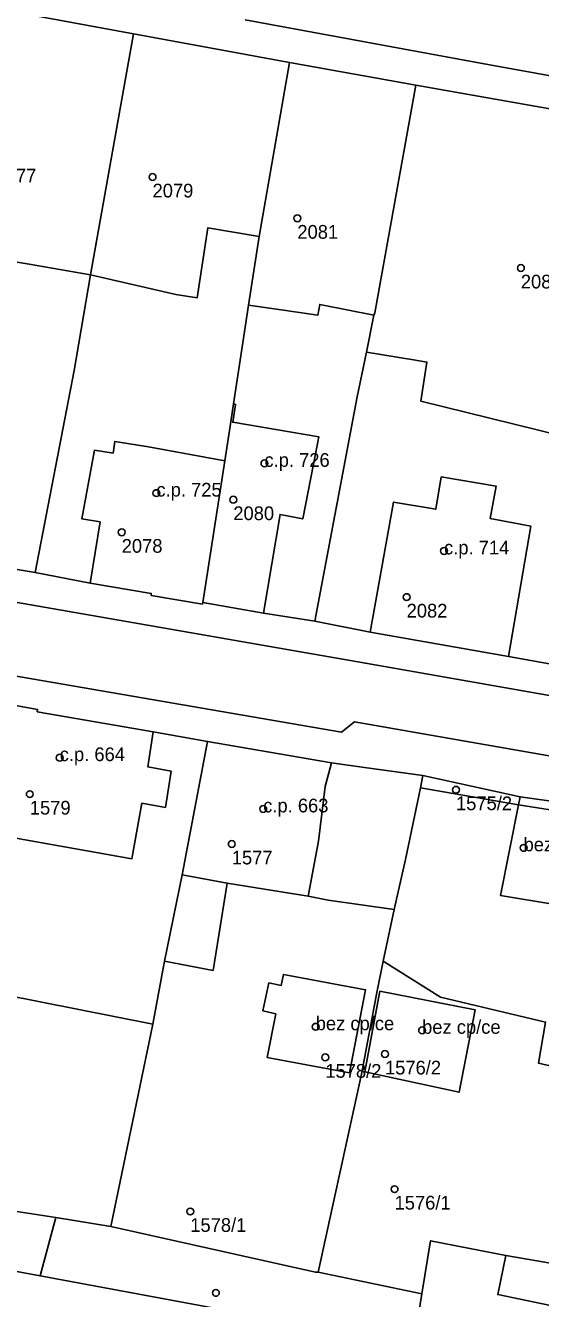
# Model space of a CAD drawing. Extents: x -878211 to -870363, y -1058464 to -1052522.
# Drawn here: x -874408.9 to -874371.3, y -1055752.2 to -1055659.2 of the extents above; entities that cross this region are included whole.
import ezdxf

# ---------------------------------------------------------------- set-up
doc = ezdxf.new("R2010")
doc.units = 0
for name, color, linetype in [('Definiční body', 7, 'Continuous'), ('Polygon budovy', 7, 'Continuous'), ('Polygon parcely', 7, 'Continuous')]:
    doc.layers.add(name, color=color, linetype=linetype)

msp = doc.modelspace()

# ---------------------------------------------------------------- linework, layer by layer
at = {"layer": 'Definiční body'}
for centre in [(-874399.59, -1055670.30994), (-874389.03, -1055673.31994), (-874372.73, -1055676.94994), (-874391.43, -1055691.20994), (-874399.31, -1055693.37994), (-874393.7, -1055693.85994), (-874401.84, -1055696.23994), (-874378.33, -1055697.59994), (-874381.06, -1055700.96994), (-874406.36, -1055712.68994), (-874377.46, -1055715.02994), (-874408.54, -1055715.34994), (-874391.52, -1055716.42994), (-874393.81, -1055718.98994), (-874372.53, -1055719.26994), (-874387.69, -1055732.32994), (-874379.93, -1055732.58994), (-874386.99, -1055734.55994), (-874382.64, -1055734.31994), (-874381.94, -1055744.17994), (-874396.84, -1055745.80994), (-874394.97, -1055751.74994)]:
    msp.add_circle(centre, 0.25, dxfattribs=at)
at = {"layer": 'Polygon budovy'}
for points in [[(-874394.32, -1055691.01), (-874395.93, -1055701.36), (-874391.49, -1055702.15), (-874390.29, -1055694.93), (-874388.63, -1055695.26), (-874387.46, -1055689.28), (-874393.74, -1055688.2), (-874393.54, -1055686.9), (-874393.68, -1055686.86), (-874393.88, -1055688.18)], [(-874399.89, -1055690.01), (-874402.33, -1055689.61), (-874402.47, -1055690.46), (-874403.83, -1055690.25), (-874404.74, -1055695.26), (-874403.42, -1055695.48), (-874404.15, -1055699.94), (-874399.68, -1055700.7), (-874399.69, -1055700.84), (-874395.95, -1055701.48), (-874395.93, -1055701.36), (-874394.32, -1055691.01)], [(-874383.71, -1055703.52), (-874373.62, -1055705.31), (-874371.99, -1055695.79), (-874374.96, -1055695.24), (-874374.53, -1055692.86), (-874378.53, -1055692.2), (-874378.93, -1055694.55), (-874382.01, -1055694.03)], [(-874411.88, -1055708.47), (-874413.71, -1055718.04), (-874411.5, -1055718.45), (-874409.61, -1055718.73), (-874409.56, -1055718.57), (-874401.1, -1055720.06), (-874400.37, -1055716.01), (-874398.65, -1055716.32), (-874398.23, -1055713.68), (-874399.94, -1055713.35), (-874399.54, -1055710.81), (-874408, -1055709.34), (-874407.98, -1055709.18)], [(-874395.57, -1055711.5), (-874397.42, -1055721.23), (-874394.15, -1055721.85), (-874388.24, -1055722.79), (-874387.49, -1055718.78), (-874387, -1055714.79), (-874386.54, -1055713.06)], [(-874372.9, -1055716.13), (-874374.21, -1055722.75), (-874370.11, -1055723.43), (-874368.9, -1055716.76)], [(-874391.54, -1055731.16), (-874390.61, -1055731.39), (-874391.23, -1055734.58), (-874385.22, -1055735.69), (-874384.05, -1055729.62), (-874390.04, -1055728.51), (-874390.2, -1055729.31), (-874391.12, -1055729.13)], [(-874384.11, -1055735.61), (-874377.23, -1055737.11), (-874376.07, -1055731.09), (-874383.02, -1055729.73)], [(-874386.1, -1055757.71), (-874385.52, -1055754.64), (-874407.79, -1055750.51), (-874435.81, -1055745.33), (-874439.57, -1055744.63), (-874438.86, -1055740.68), (-874451.69, -1055738.33), (-874453.87, -1055750.15), (-874453.46, -1055750.23), (-874453.87, -1055752.75), (-874446.11, -1055754.16), (-874447.67, -1055762.56), (-874447.72, -1055762.78), (-874445.59, -1055763.17), (-874445.66, -1055763.54), (-874440.14, -1055764.57), (-874427.19, -1055766.97), (-874427.56, -1055768.93), (-874389.54, -1055776)]]:
    msp.add_lwpolyline(points, close=True, dxfattribs=at)
at = {"layer": 'Polygon parcely'}
for points in [[(-874400.99, -1055659.86), (-874413.04, -1055657.63), (-874416.45, -1055675.26), (-874414.08, -1055675.76), (-874408.59, -1055676.67), (-874404.12, -1055677.44)], [(-874389.6, -1055661.94), (-874400.99, -1055659.86), (-874404.12, -1055677.44), (-874397.89, -1055678.88), (-874396.33, -1055679.12), (-874395.56, -1055674.02), (-874391.82, -1055674.65)], [(-874380.39, -1055663.61), (-874389.6, -1055661.94), (-874391.82, -1055674.65), (-874392.58, -1055679.66), (-874390.37, -1055679.98), (-874387.54, -1055680.39), (-874387.39, -1055679.61), (-874383.44, -1055680.39), (-874383.39, -1055680.22)], [(-874361.64, -1055666.91), (-874380.39, -1055663.61), (-874383.39, -1055680.22), (-874383.44, -1055680.39), (-874383.99, -1055683.09), (-874380.56, -1055683.65), (-874379.58, -1055683.81), (-874380.02, -1055686.66), (-874368.18, -1055689.59), (-874367.66, -1055686.68), (-874365.29, -1055687.12), (-874365.01, -1055685.61), (-874364.33, -1055681.97)], [(-874391.82, -1055674.65), (-874395.56, -1055674.02), (-874396.33, -1055679.12), (-874397.89, -1055678.88), (-874404.12, -1055677.44), (-874405.31, -1055684.42), (-874408.15, -1055699.16), (-874404.15, -1055699.94), (-874399.68, -1055700.7), (-874399.69, -1055700.84), (-874395.95, -1055701.48), (-874395.93, -1055701.36), (-874394.32, -1055691.01), (-874393.88, -1055688.18), (-874393.68, -1055686.86), (-874393.2, -1055683.68), (-874392.58, -1055679.66)], [(-874420.48, -1055697.1), (-874410.94, -1055698.71), (-874408.15, -1055699.16), (-874405.31, -1055684.42), (-874404.12, -1055677.44), (-874408.59, -1055676.67), (-874414.08, -1055675.76), (-874416.45, -1055675.26), (-874417.96, -1055682.78), (-874418.69, -1055687.12)], [(-874383.44, -1055680.39), (-874387.39, -1055679.61), (-874387.54, -1055680.39), (-874390.37, -1055679.98), (-874392.58, -1055679.66), (-874393.2, -1055683.68), (-874393.68, -1055686.86), (-874393.88, -1055688.18), (-874394.32, -1055691.01), (-874395.93, -1055701.36), (-874391.49, -1055702.15), (-874387.76, -1055702.72), (-874384.66, -1055686.34), (-874383.99, -1055683.09)], [(-874367.06, -1055697.17), (-874366.61, -1055694.21), (-874366.01, -1055691.01), (-874365.29, -1055687.12), (-874367.66, -1055686.68), (-874368.18, -1055689.59), (-874380.02, -1055686.66), (-874379.58, -1055683.81), (-874380.56, -1055683.65), (-874383.99, -1055683.09), (-874384.66, -1055686.34), (-874387.76, -1055702.72), (-874383.71, -1055703.52), (-874373.62, -1055705.31), (-874368.74, -1055706.18)], [(-874395.57, -1055711.5), (-874399.54, -1055710.81), (-874408, -1055709.34), (-874407.98, -1055709.18), (-874411.88, -1055708.47), (-874413.71, -1055718.04), (-874415.02, -1055724.44), (-874415.91, -1055728.91), (-874399.56, -1055732.13), (-874398.72, -1055727.55), (-874397.42, -1055721.23)], [(-874395.57, -1055711.5), (-874397.42, -1055721.23), (-874398.72, -1055727.55), (-874395.17, -1055728.22), (-874394.15, -1055721.85), (-874388.24, -1055722.79), (-874386.77, -1055723.08), (-874381.98, -1055723.76), (-874381.14, -1055720.13), (-874380.05, -1055714.88), (-874379.87, -1055714), (-874384.13, -1055713.41), (-874386.54, -1055713.06)], [(-874379.87, -1055714), (-874380.05, -1055714.88), (-874372.9, -1055716.13), (-874372.78, -1055715.55)], [(-874364.53, -1055736.57), (-874362.89, -1055732.65), (-874363.37, -1055732.5), (-874361.59, -1055727.14), (-874353.82, -1055729.67), (-874353.42, -1055728.22), (-874345.38, -1055729.17), (-874351, -1055726.22), (-874354.91, -1055725.66), (-874358.86, -1055725.04), (-874362.67, -1055724.47), (-874366.18, -1055723.98), (-874370.11, -1055723.43), (-874374.21, -1055722.75), (-874372.9, -1055716.13), (-874380.05, -1055714.88), (-874381.14, -1055720.13), (-874381.98, -1055723.76), (-874382.76, -1055727.55), (-874378.58, -1055730.17), (-874370.93, -1055731.98), (-874371.44, -1055734.99)], [(-874372.9, -1055716.13), (-874374.21, -1055722.75), (-874370.11, -1055723.43), (-874368.9, -1055716.76), (-874368.78, -1055716.1), (-874372.78, -1055715.55)], [(-874382.76, -1055727.55), (-874381.98, -1055723.76), (-874386.77, -1055723.08), (-874388.24, -1055722.79), (-874394.15, -1055721.85), (-874395.17, -1055728.22), (-874398.72, -1055727.55), (-874399.56, -1055732.13), (-874402.62, -1055746.91), (-874387.71, -1055750.25), (-874387.52, -1055750.23), (-874384.34, -1055735.78), (-874383.21, -1055729.71)], [(-874364.53, -1055736.57), (-874371.44, -1055734.99), (-874370.93, -1055731.98), (-874378.58, -1055730.17), (-874382.76, -1055727.55), (-874383.21, -1055729.71), (-874384.34, -1055735.78), (-874387.52, -1055750.23), (-874379.95, -1055751.82), (-874379.31, -1055747.94), (-874373.82, -1055749.03), (-874368.86, -1055749.87), (-874367.82, -1055746.07), (-874366.11, -1055740.35)], [(-874418.6, -1055742.53), (-874418.99, -1055744.35), (-874406.64, -1055746.26), (-874402.62, -1055746.91), (-874399.56, -1055732.13), (-874415.91, -1055728.91)], [(-874390.04, -1055728.51), (-874384.05, -1055729.62), (-874385.22, -1055735.69), (-874391.23, -1055734.58), (-874390.61, -1055731.39), (-874391.54, -1055731.16), (-874391.12, -1055729.13), (-874390.2, -1055729.31)], [(-874390.04, -1055728.51), (-874390.2, -1055729.31), (-874391.12, -1055729.13), (-874391.54, -1055731.16), (-874390.61, -1055731.39), (-874391.23, -1055734.58), (-874385.22, -1055735.69), (-874384.05, -1055729.62)], [(-874384.11, -1055735.61), (-874377.23, -1055737.11), (-874376.07, -1055731.09), (-874383.02, -1055729.73)], [(-874384.11, -1055735.61), (-874383.02, -1055729.73), (-874376.07, -1055731.09), (-874377.23, -1055737.11)], [(-874435.81, -1055745.33), (-874439.57, -1055744.63), (-874438.86, -1055740.68), (-874451.69, -1055738.33), (-874453.87, -1055750.15), (-874453.46, -1055750.23), (-874453.87, -1055752.75), (-874446.11, -1055754.16), (-874447.67, -1055762.56), (-874447.72, -1055762.78), (-874445.59, -1055763.17), (-874445.66, -1055763.54), (-874440.14, -1055764.57), (-874427.19, -1055766.97), (-874427.56, -1055768.93), (-874389.54, -1055776), (-874386.1, -1055757.71), (-874385.52, -1055754.64), (-874407.79, -1055750.51)], [(-874359, -1055753.83), (-874358.79, -1055752.45), (-874355.76, -1055753.25), (-874353.15, -1055753.95), (-874341.43, -1055756.93), (-874338.88, -1055749.53), (-874350.31, -1055745.62), (-874352.59, -1055744.89), (-874355.1, -1055744.09), (-874357.69, -1055743.16), (-874362.69, -1055741.49), (-874366.11, -1055740.35), (-874367.82, -1055746.07), (-874368.86, -1055749.87), (-874373.82, -1055749.03), (-874374.42, -1055751.87), (-874369.51, -1055752.9), (-874371.26, -1055760.51), (-874364.25, -1055761.75), (-874360.12, -1055761.09), (-874359.68, -1055758.36), (-874361.94, -1055758), (-874361.48, -1055753.48)], [(-874419.21, -1055745.9), (-874435.52, -1055744.02), (-874435.81, -1055745.33), (-874407.79, -1055750.51), (-874406.64, -1055746.26), (-874418.99, -1055744.35)], [(-874402.62, -1055746.91), (-874406.64, -1055746.26), (-874407.79, -1055750.51), (-874385.52, -1055754.64), (-874386.1, -1055757.71), (-874381.05, -1055758.61), (-874379.95, -1055751.82), (-874387.52, -1055750.23), (-874387.71, -1055750.25)], [(-874373.82, -1055749.03), (-874379.31, -1055747.94), (-874379.95, -1055751.82), (-874381.05, -1055758.61), (-874371.26, -1055760.51), (-874369.51, -1055752.9), (-874374.42, -1055751.87)]]:
    msp.add_lwpolyline(points, close=True, dxfattribs=at)
for points in [[(-874413.04, -1055657.63), (-874400.99, -1055659.86), (-874389.6, -1055661.94), (-874380.39, -1055663.61), (-874361.64, -1055666.91), (-874353.34, -1055668.51), (-874349.49, -1055669.26), (-874349.44, -1055669.02), (-874344.02, -1055670.07), (-874339.51, -1055671.01), (-874329.9, -1055672.74), (-874329.73, -1055671.11), (-874329.52, -1055669.95), (-874330.3, -1055669.34), (-874335.2, -1055668.41), (-874335.73, -1055668.75), (-874335.84, -1055669.26), (-874349.24, -1055666.83), (-874361.04, -1055664.66), (-874375.41, -1055662.05), (-874392.83, -1055658.84)], [(-874392.83, -1055658.84), (-874375.41, -1055662.05), (-874361.04, -1055664.66)], [(-874335.44, -1055761.16), (-874331.96, -1055751.4), (-874326.06, -1055735.08), (-874324.01, -1055728.17), (-874323.68, -1055725.3), (-874324.37, -1055722.95), (-874325.93, -1055721.07), (-874327.75, -1055720.14), (-874330.65, -1055719.54), (-874360.8, -1055714.28), (-874384.85, -1055710.08), (-874385.81, -1055710.82), (-874409.09, -1055706.81), (-874451.89, -1055699.44), (-874489.93, -1055692.89), (-874540.32, -1055684.14), (-874540.18, -1055683.26), (-874544.05, -1055682.58), (-874544.23, -1055683.47), (-874573.03, -1055678.46)], [(-874451.21, -1055694.15), (-874408.46, -1055701.53), (-874384.07, -1055705.8), (-874359.72, -1055710.06)], [(-874409.09, -1055706.81), (-874385.81, -1055710.82), (-874384.85, -1055710.08), (-874360.8, -1055714.28), (-874330.65, -1055719.54), (-874327.75, -1055720.14), (-874325.93, -1055721.07), (-874324.37, -1055722.95), (-874323.68, -1055725.3), (-874324.01, -1055728.17), (-874320.15, -1055711.92), (-874320.77, -1055713.45), (-874321.57, -1055714.56), (-874322.64, -1055715.47), (-874324.01, -1055716.17), (-874325.33, -1055716.52), (-874326.18, -1055716.6), (-874328.2, -1055716.42), (-874335.09, -1055715.18), (-874335.77, -1055714.19), (-874359.72, -1055710.06), (-874384.07, -1055705.8), (-874408.46, -1055701.53), (-874451.21, -1055694.15)], [(-874368.74, -1055706.18), (-874373.62, -1055705.31), (-874383.71, -1055703.52), (-874387.76, -1055702.72), (-874391.49, -1055702.15), (-874395.93, -1055701.36), (-874395.95, -1055701.48), (-874399.69, -1055700.84), (-874399.68, -1055700.7), (-874404.15, -1055699.94), (-874408.15, -1055699.16), (-874410.94, -1055698.71)], [(-874415.96, -1055707.75), (-874411.88, -1055708.47), (-874407.98, -1055709.18), (-874408, -1055709.34), (-874399.54, -1055710.81), (-874395.57, -1055711.5), (-874386.54, -1055713.06), (-874384.13, -1055713.41), (-874379.87, -1055714), (-874372.78, -1055715.55), (-874368.78, -1055716.1), (-874365.09, -1055716.61), (-874361.41, -1055717.11), (-874357.55, -1055717.64), (-874353.81, -1055718.15)]]:
    msp.add_lwpolyline(points, dxfattribs=at)

# ---------------------------------------------------------------- texts
at = {"layer": 'Definiční body'}
for s, p in [('2077', (-874411.04, -1055670.699)), ('2079', (-874399.59, -1055671.799)), ('2081', (-874389.03, -1055674.809)), ('2083', (-874372.73, -1055678.439)), ('c.p. 726', (-874391.43, -1055691.46)), ('c.p. 725', (-874399.31, -1055693.629)), ('2080', (-874393.7, -1055695.349)), ('2078', (-874401.84, -1055697.729)), ('c.p. 714', (-874378.33, -1055697.85)), ('2082', (-874381.06, -1055702.459)), ('c.p. 664', (-874406.36, -1055712.94)), ('1579', (-874408.54, -1055716.839)), ('c.p. 663', (-874391.52, -1055716.679)), ('1575/2', (-874377.46, -1055716.519)), ('bez cp/ce', (-874372.53, -1055719.52)), ('1577', (-874393.81, -1055720.479)), ('bez cp/ce', (-874387.69, -1055732.58)), ('bez cp/ce', (-874379.93, -1055732.84)), ('1578/2', (-874386.99, -1055736.049)), ('1576/2', (-874382.64, -1055735.809)), ('1576/1', (-874381.94, -1055745.669)), ('1578/1', (-874396.84, -1055747.299))]:
    msp.add_text(s, height=0.999996, dxfattribs=at).set_placement(p)

doc.saveas('drawing.dxf')
